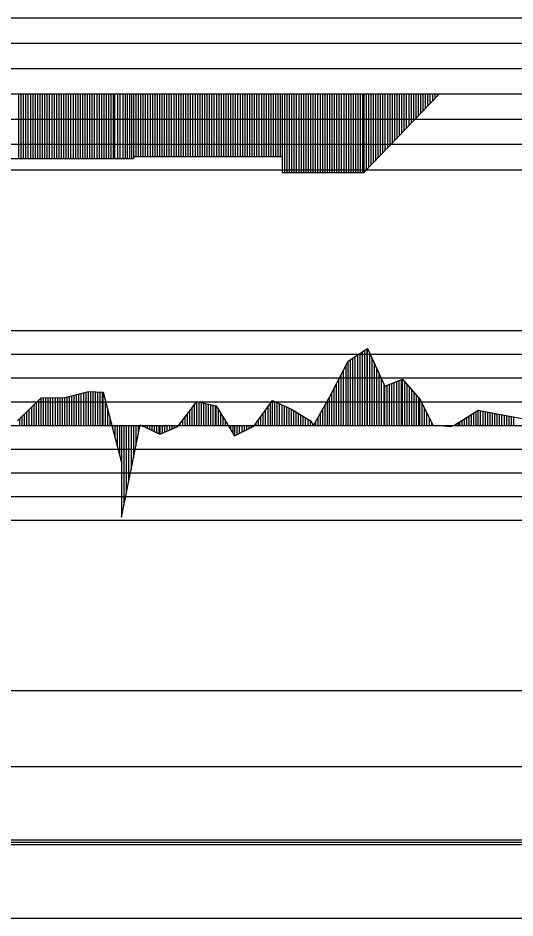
# Model space of a CAD drawing. Extents: x 2 to 10148, y 0 to 380.
# Drawn here: x 3144.6 to 3197.1, y 190 to 285 of the extents above; entities that cross this region are included whole.
import ezdxf

# ---------------------------------------------------------------- set-up
doc = ezdxf.new("R2010")
doc.units = 0
for name, color, linetype in [('POSUN_CARA', 7, 'Continuous'), ('POSUN_RASTR', 7, 'Continuous'), ('RYCHL_RASTR', 7, 'Continuous'), ('ZRYCHL_CARA', 7, 'Continuous'), ('ZRYCHL_RASTR', 7, 'Continuous')]:
    doc.layers.add(name, color=color, linetype=linetype)

msp = doc.modelspace()

# ---------------------------------------------------------------- linework, layer by layer
at = {"layer": 'POSUN_CARA'}
for p, q in [((3179.462, 248.791), (3181.491, 250.1)), ((3181.212, 242), (3181.212, 249.92)), ((3181.462, 242), (3181.462, 250.081)), ((3181.491, 250.1), (3183.331, 246.122)), ((3181.491, 242), (3181.491, 250.1)), ((3179.712, 242), (3179.712, 248.952)), ((3179.962, 242), (3179.962, 249.113)), ((3180.212, 242), (3180.212, 249.274)), ((3180.462, 242), (3180.462, 249.436)), ((3180.712, 242), (3180.712, 249.597)), ((3180.962, 242), (3180.962, 249.758)), ((3181.741, 242), (3181.741, 249.56)), ((3181.991, 242), (3181.991, 249.019)), ((3177.483, 244.99), (3179.462, 248.791)), ((3179.233, 242), (3179.233, 248.352)), ((3179.462, 242), (3179.462, 248.791)), ((3182.241, 242), (3182.241, 248.479)), ((3178.733, 242), (3178.733, 247.392)), ((3178.983, 242), (3178.983, 247.872)), ((3182.491, 242), (3182.491, 247.939)), ((3182.741, 242), (3182.741, 247.399)), ((3178.233, 242), (3178.233, 246.431)), ((3178.483, 242), (3178.483, 246.911)), ((3182.991, 242), (3182.991, 246.858)), ((3183.241, 242), (3183.241, 246.318)), ((3183.331, 246.122), (3185.176, 246.88)), ((3183.331, 242), (3183.331, 246.122)), ((3183.581, 242), (3183.581, 246.225)), ((3183.831, 242), (3183.831, 246.327)), ((3184.081, 242), (3184.081, 246.43)), ((3184.331, 242), (3184.331, 246.533)), ((3184.581, 242), (3184.581, 246.636)), ((3184.831, 242), (3184.831, 246.739)), ((3185.081, 242), (3185.081, 246.841)), ((3185.176, 246.88), (3187.026, 244.774)), ((3185.176, 242), (3185.176, 246.88)), ((3185.426, 242), (3185.426, 246.596)), ((3185.676, 242), (3185.676, 246.311)), ((3149.548, 244.945), (3152.042, 245.559)), ((3150.298, 242), (3150.298, 245.13)), ((3150.548, 242), (3150.548, 245.192)), ((3150.798, 242), (3150.798, 245.253)), ((3151.048, 242), (3151.048, 245.315)), ((3151.298, 242), (3151.298, 245.376)), ((3151.548, 242), (3151.548, 245.438)), ((3151.798, 242), (3151.798, 245.499)), ((3152.042, 245.559), (3153.593, 245.506)), ((3152.042, 242), (3152.042, 245.559)), ((3152.292, 242), (3152.292, 245.551)), ((3152.542, 242), (3152.542, 245.542)), ((3152.792, 242), (3152.792, 245.533)), ((3153.042, 242), (3153.042, 245.525)), ((3153.292, 242), (3153.292, 245.516)), ((3153.542, 242), (3153.542, 245.507)), ((3153.593, 245.506), (3155.543, 238.081)), ((3153.593, 242), (3153.593, 245.506)), ((3177.733, 242), (3177.733, 245.471)), ((3177.983, 242), (3177.983, 245.951)), ((3185.926, 242), (3185.926, 246.026)), ((3186.176, 242), (3186.176, 245.742)), ((3186.426, 242), (3186.426, 245.457)), ((3186.676, 242), (3186.676, 245.173)), ((3144.56, 242.495), (3147.055, 244.899)), ((3146.31, 242), (3146.31, 244.181)), ((3146.56, 242), (3146.56, 244.422)), ((3146.81, 242), (3146.81, 244.663)), ((3147.055, 244.899), (3149.548, 244.945)), ((3147.055, 242), (3147.055, 244.899)), ((3147.305, 242), (3147.305, 244.904)), ((3147.555, 242), (3147.555, 244.908)), ((3147.805, 242), (3147.805, 244.913)), ((3148.055, 242), (3148.055, 244.918)), ((3148.305, 242), (3148.305, 244.922)), ((3148.555, 242), (3148.555, 244.927)), ((3148.805, 242), (3148.805, 244.932)), ((3149.055, 242), (3149.055, 244.936)), ((3149.305, 242), (3149.305, 244.941)), ((3149.548, 242), (3149.548, 244.945)), ((3149.798, 242), (3149.798, 245.007)), ((3150.048, 242), (3150.048, 245.069)), ((3153.843, 242), (3153.843, 244.554)), ((3161.493, 241.893), (3163.472, 244.524)), ((3163.243, 242), (3163.243, 244.219)), ((3163.472, 244.524), (3165.525, 244.069)), ((3163.472, 242), (3163.472, 244.524)), ((3163.722, 242), (3163.722, 244.469)), ((3163.972, 242), (3163.972, 244.413)), ((3164.222, 242), (3164.222, 244.358)), ((3164.472, 242), (3164.472, 244.303)), ((3164.722, 242), (3164.722, 244.247)), ((3164.972, 242), (3164.972, 244.192)), ((3169.499, 241.92), (3171.478, 244.616)), ((3171.249, 242), (3171.249, 244.303)), ((3171.478, 244.616), (3173.471, 243.698)), ((3171.478, 242), (3171.478, 244.616)), ((3171.728, 242), (3171.728, 244.5)), ((3171.978, 242), (3171.978, 244.385)), ((3172.228, 242), (3172.228, 244.27)), ((3172.478, 242), (3172.478, 244.155)), ((3175.788, 242.001), (3177.483, 244.99)), ((3177.038, 242), (3177.038, 244.205)), ((3177.288, 242), (3177.288, 244.646)), ((3177.483, 242), (3177.483, 244.99)), ((3186.926, 242), (3186.926, 244.888)), ((3187.026, 244.774), (3188.422, 242.003)), ((3187.026, 242), (3187.026, 244.774)), ((3187.276, 242), (3187.276, 244.278)), ((3145.31, 242), (3145.31, 243.218)), ((3145.56, 242), (3145.56, 243.459)), ((3145.81, 242), (3145.81, 243.7)), ((3146.06, 242), (3146.06, 243.941)), ((3154.093, 242), (3154.093, 243.603)), ((3162.493, 242), (3162.493, 243.222)), ((3162.743, 242), (3162.743, 243.555)), ((3162.993, 242), (3162.993, 243.887)), ((3165.222, 242), (3165.222, 244.136)), ((3165.472, 242), (3165.472, 244.081)), ((3165.525, 244.069), (3167.473, 240.912)), ((3165.525, 242), (3165.525, 244.069)), ((3165.775, 242), (3165.775, 243.664)), ((3166.025, 242), (3166.025, 243.259)), ((3170.499, 242), (3170.499, 243.282)), ((3170.749, 242), (3170.749, 243.622)), ((3170.999, 242), (3170.999, 243.963)), ((3172.728, 242), (3172.728, 244.04)), ((3172.978, 242), (3172.978, 243.925)), ((3173.228, 242), (3173.228, 243.81)), ((3173.471, 243.698), (3175.477, 242.489)), ((3173.471, 242), (3173.471, 243.698)), ((3173.721, 242), (3173.721, 243.548)), ((3173.971, 242), (3173.971, 243.397)), ((3174.221, 242), (3174.221, 243.246)), ((3176.538, 242), (3176.538, 243.323)), ((3176.788, 242), (3176.788, 243.764)), ((3187.526, 242), (3187.526, 243.781)), ((3187.776, 242), (3187.776, 243.285)), ((3191.23, 242.385), (3193.191, 243.608)), ((3192.73, 242), (3192.73, 243.32)), ((3192.98, 242), (3192.98, 243.476)), ((3193.191, 243.608), (3197.803, 242.734)), ((3193.191, 242), (3193.191, 243.608)), ((3193.441, 242), (3193.441, 243.561)), ((3193.691, 242), (3193.691, 243.513)), ((3193.941, 242), (3193.941, 243.466)), ((3194.191, 242), (3194.191, 243.419)), ((3194.441, 242), (3194.441, 243.371)), ((3194.691, 242), (3194.691, 243.324)), ((3194.941, 242), (3194.941, 243.276)), ((3195.191, 242), (3195.191, 243.229)), ((3144.81, 242), (3144.81, 242.736)), ((3145.06, 242), (3145.06, 242.977)), ((3154.343, 242), (3154.343, 242.651)), ((3161.993, 242), (3161.993, 242.558)), ((3162.243, 242), (3162.243, 242.89)), ((3166.275, 242), (3166.275, 242.853)), ((3166.525, 242), (3166.525, 242.448)), ((3169.749, 242), (3169.749, 242.261)), ((3169.999, 242), (3169.999, 242.601)), ((3170.249, 242), (3170.249, 242.941)), ((3174.471, 242), (3174.471, 243.096)), ((3174.721, 242), (3174.721, 242.945)), ((3174.971, 242), (3174.971, 242.794)), ((3175.221, 242), (3175.221, 242.643)), ((3175.471, 242), (3175.471, 242.493)), ((3175.477, 242.489), (3175.788, 242.001)), ((3175.477, 242), (3175.477, 242.489)), ((3176.038, 242), (3176.038, 242.442)), ((3176.288, 242), (3176.288, 242.883)), ((3188.026, 242), (3188.026, 242.788)), ((3188.276, 242), (3188.276, 242.292)), ((3190.607, 242.001), (3191.23, 242.385)), ((3191.107, 242), (3191.107, 242.31)), ((3191.23, 242), (3191.23, 242.385)), ((3191.48, 242), (3191.48, 242.541)), ((3191.73, 242), (3191.73, 242.697)), ((3191.98, 242), (3191.98, 242.853)), ((3192.23, 242), (3192.23, 243.009)), ((3192.48, 242), (3192.48, 243.165)), ((3195.441, 242), (3195.441, 243.182)), ((3195.691, 242), (3195.691, 243.134)), ((3195.941, 242), (3195.941, 243.087)), ((3196.191, 242), (3196.191, 243.04)), ((3196.441, 242), (3196.441, 242.992)), ((3196.691, 242), (3196.691, 242.945)), ((3196.941, 242), (3196.941, 242.897)), ((3154.593, 242), (3154.593, 241.7)), ((3154.843, 242), (3154.843, 240.748)), ((3155.093, 242), (3155.093, 239.797)), ((3155.343, 242), (3155.343, 238.845)), ((3155.54, 232.317), (3157.491, 242.072)), ((3155.54, 242), (3155.54, 232.317)), ((3155.79, 242), (3155.79, 233.568)), ((3156.04, 242), (3156.04, 234.818)), ((3156.29, 242), (3156.29, 236.068)), ((3156.54, 242), (3156.54, 237.318)), ((3156.79, 242), (3156.79, 238.568)), ((3157.04, 242), (3157.04, 239.818)), ((3157.29, 242), (3157.29, 241.068)), ((3157.491, 242.072), (3159.587, 241.069)), ((3157.491, 242), (3157.491, 242.072)), ((3157.741, 242), (3157.741, 241.953)), ((3157.991, 242), (3157.991, 241.833)), ((3158.241, 242), (3158.241, 241.714)), ((3158.491, 242), (3158.491, 241.594)), ((3158.741, 242), (3158.741, 241.474)), ((3158.991, 242), (3158.991, 241.355)), ((3159.241, 242), (3159.241, 241.235)), ((3159.491, 242), (3159.491, 241.116)), ((3159.587, 242), (3159.587, 241.069)), ((3159.587, 241.069), (3161.493, 241.893)), ((3159.837, 242), (3159.837, 241.178)), ((3160.087, 242), (3160.087, 241.286)), ((3160.337, 242), (3160.337, 241.394)), ((3160.587, 242), (3160.587, 241.502)), ((3160.837, 242), (3160.837, 241.61)), ((3161.087, 242), (3161.087, 241.718)), ((3161.337, 242), (3161.337, 241.826)), ((3161.493, 242), (3161.493, 241.893)), ((3161.743, 242), (3161.743, 242.225)), ((3166.775, 242), (3166.775, 242.043)), ((3167.025, 242), (3167.025, 241.638)), ((3167.275, 242), (3167.275, 241.233)), ((3167.473, 242), (3167.473, 240.912)), ((3167.473, 240.912), (3169.499, 241.92)), ((3167.723, 242), (3167.723, 241.036)), ((3167.973, 242), (3167.973, 241.16)), ((3168.223, 242), (3168.223, 241.285)), ((3168.473, 242), (3168.473, 241.409)), ((3168.723, 242), (3168.723, 241.534)), ((3168.973, 242), (3168.973, 241.658)), ((3169.223, 242), (3169.223, 241.783)), ((3169.473, 242), (3169.473, 241.907)), ((3169.499, 242), (3169.499, 241.92)), ((3175.727, 242), (3175.727, 242.097)), ((3175.788, 242), (3175.788, 242.001)), ((3188.869, 242.023), (3190.216, 241.883)), ((3188.869, 242), (3188.869, 242.023)), ((3189.119, 242), (3189.119, 241.997)), ((3189.369, 242), (3189.369, 241.971)), ((3189.619, 242), (3189.619, 241.945)), ((3189.869, 242), (3189.869, 241.919)), ((3190.119, 242), (3190.119, 241.893)), ((3190.216, 241.883), (3190.607, 242.001)), ((3190.216, 242), (3190.216, 241.883)), ((3190.466, 242), (3190.466, 241.959)), ((3190.607, 242), (3190.607, 242.001)), ((3190.857, 242), (3190.857, 242.155))]:
    msp.add_line(p, q, dxfattribs=at)
at = {"layer": 'POSUN_RASTR'}
for p, q in [((3052, 252), (3246.193, 252)), ((3052, 249.5), (3246.193, 249.5)), ((3052, 247), (3246.218, 247)), ((3052, 244.5), (3246.218, 244.5)), ((2328.7, 242), (3155.543, 242)), ((3155.54, 242), (4045.764, 242)), ((3052, 239.5), (3246.188, 239.5)), ((3052, 237), (3246.206, 237)), ((3052, 234.5), (3246.231, 234.5)), ((3052, 232), (3246.146, 232))]:
    msp.add_line(p, q, dxfattribs=at)
at = {"layer": 'RYCHL_RASTR'}
for p, q in [((2328.7, 214), (3155.543, 214)), ((3155.54, 214), (4046.979, 214)), ((2328.7, 206), (3155.543, 206)), ((3155.54, 206), (4046.951, 206)), ((2328.7, 198.25), (3155.543, 198.25)), ((2328.7, 198), (3155.543, 198)), ((2328.7, 197.75), (3155.543, 197.75)), ((3155.54, 198.25), (4046.943, 198.25)), ((3155.54, 198), (4046.933, 198)), ((3155.54, 197.75), (4046.924, 197.75)), ((2328.7, 190), (3155.543, 190)), ((3155.54, 190), (4046.935, 190))]:
    msp.add_line(p, q, dxfattribs=at)
at = {"layer": 'ZRYCHL_CARA'}
for p, q in [((2328.7, 277), (3155.543, 277)), ((3144.669, 277), (3144.669, 270.167)), ((3144.919, 277), (3144.919, 270.167)), ((3145.169, 277), (3145.169, 270.167)), ((3145.419, 277), (3145.419, 270.167)), ((3145.669, 277), (3145.669, 270.167)), ((3145.919, 277), (3145.919, 270.167)), ((3146.169, 277), (3146.169, 270.167)), ((3146.419, 277), (3146.419, 270.167)), ((3146.669, 277), (3146.669, 270.167)), ((3146.919, 277), (3146.919, 270.167)), ((3147.169, 277), (3147.169, 270.167)), ((3147.419, 277), (3147.419, 270.167)), ((3147.669, 277), (3147.669, 270.167)), ((3147.919, 277), (3147.919, 270.167)), ((3148.169, 277), (3148.169, 270.167)), ((3148.419, 277), (3148.419, 270.167)), ((3148.669, 277), (3148.669, 270.167)), ((3148.919, 277), (3148.919, 270.167)), ((3149.169, 277), (3149.169, 270.167)), ((3149.419, 277), (3149.419, 270.167)), ((3149.669, 277), (3149.669, 270.167)), ((3149.919, 277), (3149.919, 270.167)), ((3150.169, 277), (3150.169, 270.167)), ((3150.419, 277), (3150.419, 270.167)), ((3150.669, 277), (3150.669, 270.167)), ((3150.919, 277), (3150.919, 270.167)), ((3151.169, 277), (3151.169, 270.167)), ((3151.419, 277), (3151.419, 270.167)), ((3151.669, 277), (3151.669, 270.167)), ((3151.919, 277), (3151.919, 270.167)), ((3152.169, 277), (3152.169, 270.167)), ((3152.419, 277), (3152.419, 270.167)), ((3152.669, 277), (3152.669, 270.167)), ((3152.919, 277), (3152.919, 270.167)), ((3153.169, 277), (3153.169, 270.167)), ((3153.419, 277), (3153.419, 270.167)), ((3153.669, 277), (3153.669, 270.167)), ((3153.919, 277), (3153.919, 270.167)), ((3154.169, 277), (3154.169, 270.167)), ((3154.419, 277), (3154.419, 270.167)), ((3154.669, 277), (3154.669, 270.167)), ((3154.848, 270.167), (3154.848, 277)), ((3155.101, 277), (3155.101, 270.167)), ((3155.377, 277), (3155.377, 270.167)), ((3155.54, 277), (4045.764, 277)), ((3155.672, 277), (3155.672, 270.167)), ((3155.922, 277), (3155.922, 270.167)), ((3156.164, 270.167), (3156.164, 277)), ((3156.414, 270.167), (3156.414, 277)), ((3156.619, 270.167), (3156.619, 277)), ((3156.796, 277), (3156.796, 270.39)), ((3156.796, 277), (3156.796, 270.167)), ((3157.046, 277), (3157.046, 270.39)), ((3157.296, 277), (3157.296, 270.39)), ((3157.546, 277), (3157.546, 270.39)), ((3157.796, 277), (3157.796, 270.39)), ((3158.046, 277), (3158.046, 270.39)), ((3158.296, 277), (3158.296, 270.39)), ((3158.546, 277), (3158.546, 270.39)), ((3158.796, 277), (3158.796, 270.39)), ((3159.046, 277), (3159.046, 270.39)), ((3159.296, 277), (3159.296, 270.39)), ((3159.546, 277), (3159.546, 270.39)), ((3159.796, 277), (3159.796, 270.39)), ((3160.046, 277), (3160.046, 270.39)), ((3160.296, 277), (3160.296, 270.39)), ((3160.546, 277), (3160.546, 270.39)), ((3160.796, 277), (3160.796, 270.39)), ((3161.046, 277), (3161.046, 270.39)), ((3161.296, 277), (3161.296, 270.39)), ((3161.546, 277), (3161.546, 270.39)), ((3161.796, 277), (3161.796, 270.39)), ((3162.046, 277), (3162.046, 270.39)), ((3162.296, 277), (3162.296, 270.39)), ((3162.546, 277), (3162.546, 270.39)), ((3162.796, 277), (3162.796, 270.39)), ((3163.046, 277), (3163.046, 270.39)), ((3163.296, 277), (3163.296, 270.39)), ((3163.546, 277), (3163.546, 270.39)), ((3163.796, 277), (3163.796, 270.39)), ((3164.046, 277), (3164.046, 270.39)), ((3164.296, 277), (3164.296, 270.39)), ((3164.546, 277), (3164.546, 270.39)), ((3164.796, 277), (3164.796, 270.39)), ((3165.046, 277), (3165.046, 270.39)), ((3165.296, 277), (3165.296, 270.39)), ((3165.546, 277), (3165.546, 270.39)), ((3165.796, 277), (3165.796, 270.39)), ((3166.046, 277), (3166.046, 270.39)), ((3166.296, 277), (3166.296, 270.39)), ((3166.546, 277), (3166.546, 270.39)), ((3166.796, 277), (3166.796, 270.39)), ((3167.046, 277), (3167.046, 270.39)), ((3167.296, 277), (3167.296, 270.39)), ((3167.546, 277), (3167.546, 270.39)), ((3167.796, 277), (3167.796, 270.39)), ((3168.046, 277), (3168.046, 270.39)), ((3168.296, 277), (3168.296, 270.39)), ((3168.546, 277), (3168.546, 270.39)), ((3168.796, 277), (3168.796, 270.39)), ((3169.046, 277), (3169.046, 270.39)), ((3169.296, 277), (3169.296, 270.39)), ((3169.546, 277), (3169.546, 270.39)), ((3169.796, 277), (3169.796, 270.39)), ((3170.046, 277), (3170.046, 270.39)), ((3170.296, 277), (3170.296, 270.39)), ((3170.546, 277), (3170.546, 270.39)), ((3170.796, 277), (3170.796, 270.39)), ((3171.046, 277), (3171.046, 270.39)), ((3171.296, 277), (3171.296, 270.39)), ((3171.546, 277), (3171.546, 270.39)), ((3171.796, 277), (3171.796, 270.39)), ((3172.046, 277), (3172.046, 270.39)), ((3172.296, 277), (3172.296, 270.39)), ((3172.487, 277), (3172.487, 268.709)), ((3172.737, 277), (3172.737, 268.709)), ((3172.987, 277), (3172.987, 268.709)), ((3173.237, 277), (3173.237, 268.709)), ((3173.487, 277), (3173.487, 268.709)), ((3173.737, 277), (3173.737, 268.709)), ((3173.987, 277), (3173.987, 268.709)), ((3174.237, 277), (3174.237, 268.709)), ((3174.487, 277), (3174.487, 268.709)), ((3174.737, 277), (3174.737, 268.709)), ((3174.987, 277), (3174.987, 268.709)), ((3175.237, 277), (3175.237, 268.709)), ((3175.487, 277), (3175.487, 268.709)), ((3175.737, 277), (3175.737, 268.709)), ((3175.987, 277), (3175.987, 268.709)), ((3176.237, 277), (3176.237, 268.709)), ((3176.487, 277), (3176.487, 268.709)), ((3176.737, 277), (3176.737, 268.709)), ((3176.987, 277), (3176.987, 268.709)), ((3177.237, 277), (3177.237, 268.709)), ((3177.487, 277), (3177.487, 268.709)), ((3177.737, 277), (3177.737, 268.709)), ((3177.987, 277), (3177.987, 268.709)), ((3178.237, 277), (3178.237, 268.709)), ((3178.487, 277), (3178.487, 268.709)), ((3178.737, 277), (3178.737, 268.709)), ((3178.987, 277), (3178.987, 268.709)), ((3179.237, 277), (3179.237, 268.709)), ((3179.487, 277), (3179.487, 268.709)), ((3179.737, 277), (3179.737, 268.709)), ((3179.987, 277), (3179.987, 268.709)), ((3180.237, 277), (3180.237, 268.709)), ((3180.487, 277), (3180.487, 268.709)), ((3180.737, 277), (3180.737, 268.709)), ((3180.987, 277), (3180.987, 268.709)), ((3181.095, 277), (3181.095, 268.709)), ((3181.095, 268.709), (3189.095, 277)), ((3181.345, 277), (3181.345, 268.968)), ((3181.595, 277), (3181.595, 269.227)), ((3181.845, 277), (3181.845, 269.487)), ((3182.095, 277), (3182.095, 269.746)), ((3182.345, 277), (3182.345, 270.005)), ((3182.595, 277), (3182.595, 270.264)), ((3182.845, 277), (3182.845, 270.523)), ((3183.095, 277), (3183.095, 270.782)), ((3183.345, 277), (3183.345, 271.041)), ((3183.595, 277), (3183.595, 271.3)), ((3183.845, 277), (3183.845, 271.559)), ((3184.095, 277), (3184.095, 271.818)), ((3184.345, 277), (3184.345, 272.077)), ((3184.595, 277), (3184.595, 272.336)), ((3184.845, 277), (3184.845, 272.596)), ((3185.095, 277), (3185.095, 272.855)), ((3185.345, 277), (3185.345, 273.114)), ((3185.595, 277), (3185.595, 273.373)), ((3185.845, 277), (3185.845, 273.632)), ((3186.095, 277), (3186.095, 273.891)), ((3186.345, 277), (3186.345, 274.15)), ((3186.595, 277), (3186.595, 274.409)), ((3186.845, 277), (3186.845, 274.668)), ((3187.095, 277), (3187.095, 274.927)), ((3187.345, 277), (3187.345, 275.186)), ((3187.595, 277), (3187.595, 275.445)), ((3187.845, 277), (3187.845, 275.705)), ((3188.095, 277), (3188.095, 275.964)), ((3188.345, 277), (3188.345, 276.223)), ((3188.595, 277), (3188.595, 276.482)), ((3188.845, 277), (3188.845, 276.741)), ((3111.169, 270.167), (3156.796, 270.167)), ((3156.796, 270.39), (3172.487, 270.39)), ((3172.487, 270.39), (3172.487, 268.709)), ((3172.487, 268.709), (3181.095, 268.709))]:
    msp.add_line(p, q, dxfattribs=at)
at = {"layer": 'ZRYCHL_RASTR'}
for p, q in [((3043.293, 285), (3262, 285)), ((3043.313, 282.333), (3262, 282.333)), ((3043.292, 279.667), (3262, 279.667)), ((3050.371, 274.333), (3248, 274.333)), ((3050.371, 271.667), (3248, 271.667)), ((3050.457, 268.958), (3248, 269))]:
    msp.add_line(p, q, dxfattribs=at)

doc.saveas('drawing.dxf')
